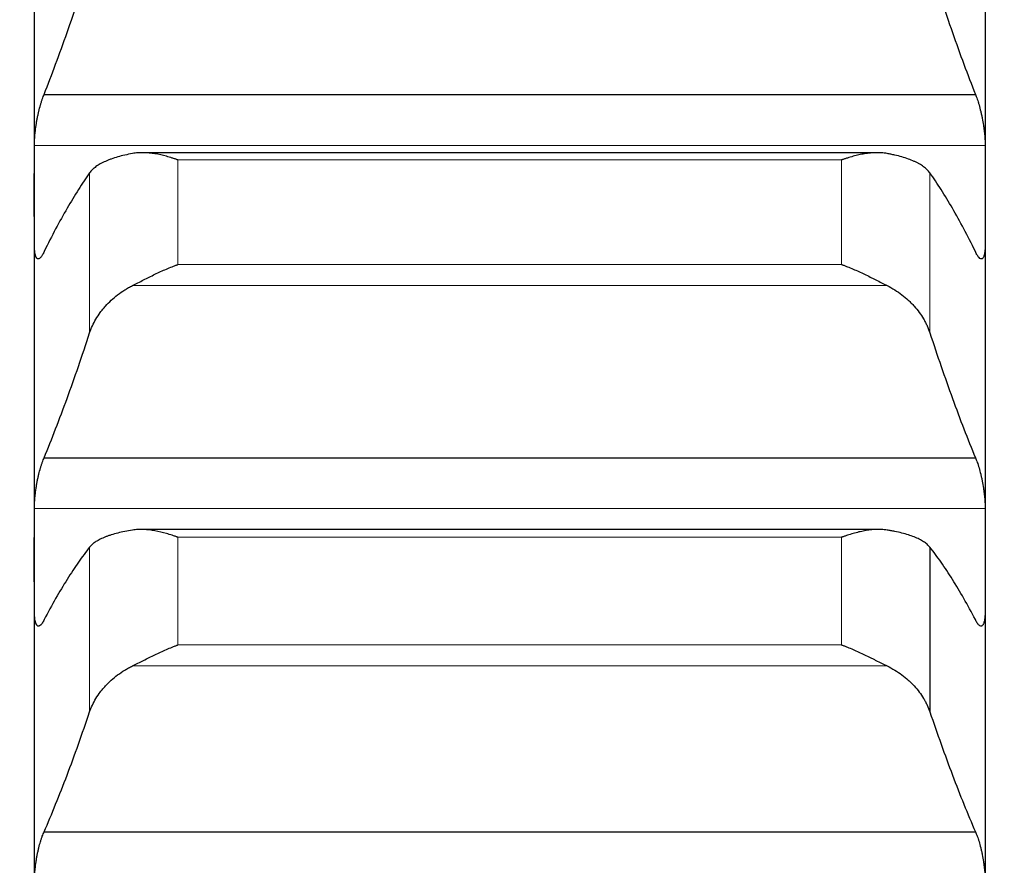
# Model space of a CAD drawing. Header units: inches. Extents: x 0 to 20790, y -12 to 14700.
# Tile 318 of 359: x 13731 to 13785, y 10134 to 10180. Entities that reach past the tile are written whole.
import ezdxf

# ---------------------------------------------------------------- set-up
doc = ezdxf.new("R2010")
doc.units = ezdxf.units.IN
doc.layers.add('1', color=7, linetype='Continuous', true_color=0xffffff)
doc.layers.add('254', color=7, linetype='Continuous', true_color=0xffffff)
doc.styles.add('latin_extended', font='simplex.shx')
doc.dimstyles.get("Standard").update_dxf_attribs({"dimtxt": 0.18, "dimasz": 0.18, "dimexe": 0.18, "dimexo": 0.0625, "dimgap": 0.09, "dimtad": 0, "dimtih": 1, "dimtoh": 1, "dimdec": 4, "dimzin": 0, "dimdsep": 46, "dimtxsty": 'Standard', "dimcen": 0.09, "dimadec": 0, "dimazin": 0, "dimtfac": 1, "dimtdec": 4, "dimtofl": 0, "dimtmove": 0, "dimatfit": 3, "dimfxl": 1, "dimtolj": 1, "dimtzin": 0, "dimarcsym": 0})

# ---------------------------------------------------------------- blocks, each defined once
blk = doc.blocks.new('_U9')
at = {"layer": '254', "color": 3, "linetype": 'Continuous', "lineweight": 13, "transparency": 16777216}
for p, q in [((13783.74, 10241.58), (13783.74, 8251.958)), ((13623.74, 9754.958), (13623.74, 8251.958)), ((13623.74, 8286.958), (12556.24, 8286.958)), ((13501.24, 8286.958), (13378.74, 8286.958)), ((13783.74, 8286.958), (13623.74, 8286.958)), ((13906.24, 8286.958), (14028.74, 8286.958))]:
    blk.add_line(p, q, dxfattribs=at)
at = {"layer": '254', "color": 3, "transparency": 16777216}
for points in [[(13501.24, 8266.541), (13501.24, 8307.374), (13623.74, 8286.958)], [(13906.24, 8307.374), (13906.24, 8266.541), (13783.74, 8286.958)]]:
    blk.add_solid(points, dxfattribs=at)
at = {"layer": 'Defpoints', "color": 0, "transparency": 16777216}
for p in [(13783.74, 10276.58), (13623.74, 9789.958), (13623.74, 8286.958)]:
    blk.add_point(p, dxfattribs=at)
at = {"layer": '254', "color": 2, "lineweight": 13, "transparency": 16777216, "insert": (12617.49, 8674.874), "char_height": 122.5, "attachment_point": 1, "style": 'latin_extended'}
blk.add_mtext('\\A1;\\C2;Flywheel\\P\\C2;90-240', dxfattribs=at)

msp = doc.modelspace()

# ---------------------------------------------------------------- linework, layer by layer
at = {"layer": '1', "color": 2, "linetype": 'Continuous', "lineweight": 25}
for p, q in [((13731.74, 10190.186), (13731.74, 10170.868)), ((13783.74, 10190.186), (13783.74, 10170.868)), ((13732.277, 10176.377), (13783.202, 10176.377)), ((13777.802, 10173.188), (13737.652, 10173.188)), ((13731.74, 10170.868), (13731.74, 10150.94)), ((13783.74, 10170.868), (13783.74, 10150.94)), ((13732.277, 10156.516), (13783.202, 10156.516)), ((13777.879, 10152.595), (13737.58, 10152.595)), ((13780.714, 10151.625), (13780.714, 10142.622)), ((13731.74, 10150.94), (13731.74, 10130.433)), ((13783.74, 10150.94), (13783.74, 10130.433)), ((13732.277, 10136.067), (13783.202, 10136.067))]:
    msp.add_line(p, q, dxfattribs=at)
at = {"layer": '1', "color": 110, "linetype": 'Continuous', "lineweight": 13}
for p, q in [((13731.742, 10173.582), (13783.737, 10173.582)), ((13739.596, 10172.79), (13775.884, 10172.79)), ((13739.596, 10172.79), (13739.596, 10167.077)), ((13775.884, 10172.79), (13775.884, 10167.077)), ((13734.766, 10172.086), (13734.766, 10163.337)), ((13780.714, 10172.086), (13780.714, 10163.337)), ((13739.596, 10167.077), (13775.884, 10167.077)), ((13737.108, 10165.926), (13778.371, 10165.926)), ((13731.742, 10153.736), (13783.737, 10153.736)), ((13739.596, 10152.164), (13775.884, 10152.164)), ((13739.596, 10152.164), (13739.596, 10146.285)), ((13775.884, 10152.164), (13775.884, 10146.285)), ((13734.766, 10151.625), (13734.766, 10142.622)), ((13739.596, 10146.285), (13775.884, 10146.285)), ((13737.108, 10145.133), (13778.371, 10145.133))]:
    msp.add_line(p, q, dxfattribs=at)
at = {"layer": '1', "color": 2, "linetype": 'Continuous', "lineweight": 25}
for points in [[(13732.277, 10176.377), (13732.488, 10176.914), (13732.908, 10178.013), (13733.533, 10179.742), (13734.153, 10181.551), (13734.562, 10182.81), (13734.766, 10183.454)], [(13780.714, 10183.454), (13780.918, 10182.81), (13781.327, 10181.551), (13781.947, 10179.742), (13782.571, 10178.013), (13782.991, 10176.914), (13783.202, 10176.377)], [(13731.74, 10170.868), (13731.74, 10171.772), (13731.741, 10172.677), (13731.742, 10173.582)], [(13783.737, 10173.582), (13783.739, 10172.677), (13783.74, 10171.772), (13783.74, 10170.868)], [(13734.766, 10172.086), (13734.562, 10171.799), (13734.153, 10171.189), (13733.533, 10170.168), (13732.908, 10169.041), (13732.488, 10168.219), (13732.277, 10167.79)], [(13783.202, 10167.79), (13782.991, 10168.219), (13782.571, 10169.041), (13781.947, 10170.168), (13781.327, 10171.189), (13780.918, 10171.799), (13780.714, 10172.086)], [(13731.742, 10168.153), (13731.741, 10169.058), (13731.74, 10169.963), (13731.74, 10170.868)], [(13783.74, 10170.868), (13783.74, 10169.963), (13783.739, 10169.058), (13783.737, 10168.153)], [(13732.277, 10156.516), (13732.488, 10157.028), (13732.908, 10158.081), (13733.533, 10159.745), (13734.153, 10161.492), (13734.562, 10162.712), (13734.766, 10163.337)], [(13780.714, 10163.337), (13780.918, 10162.712), (13781.327, 10161.492), (13781.947, 10159.745), (13782.571, 10158.081), (13782.991, 10157.028), (13783.202, 10156.516)], [(13731.74, 10150.94), (13731.74, 10151.872), (13731.741, 10152.804), (13731.742, 10153.736)], [(13783.737, 10153.736), (13783.739, 10152.804), (13783.74, 10151.872), (13783.74, 10150.94)], [(13734.766, 10151.625), (13734.562, 10151.368), (13734.153, 10150.816), (13733.533, 10149.881), (13732.908, 10148.838), (13732.488, 10148.07), (13732.277, 10147.668)], [(13783.202, 10147.668), (13782.991, 10148.07), (13782.571, 10148.838), (13781.947, 10149.881), (13781.327, 10150.816), (13780.918, 10151.368), (13780.714, 10151.625)], [(13731.742, 10148.143), (13731.741, 10149.075), (13731.74, 10150.007), (13731.74, 10150.94)], [(13783.74, 10150.94), (13783.74, 10150.007), (13783.739, 10149.075), (13783.737, 10148.143)], [(13732.277, 10136.067), (13732.488, 10136.555), (13732.908, 10137.56), (13733.533, 10139.156), (13734.153, 10140.838), (13734.562, 10142.017), (13734.766, 10142.622)], [(13780.714, 10142.622), (13780.918, 10142.017), (13781.327, 10140.838), (13781.947, 10139.156), (13782.571, 10137.56), (13782.991, 10136.555), (13783.202, 10136.067)]]:
    msp.add_open_spline(points, degree=3, dxfattribs=at)
for points, knots in [([(13731.742, 10173.582), (13731.743, 10173.635), (13731.745, 10173.743), (13731.753, 10173.916), (13731.762, 10174.036), (13731.77, 10174.129), (13731.772, 10174.161), (13731.779, 10174.224), (13731.782, 10174.256), (13731.799, 10174.415), (13731.816, 10174.544), (13731.841, 10174.707), (13731.846, 10174.74), (13731.854, 10174.789), (13731.857, 10174.806), (13731.862, 10174.839), (13731.876, 10174.921), (13731.903, 10175.066), (13731.929, 10175.194), (13731.956, 10175.32), (13731.97, 10175.382), (13732.014, 10175.568), (13732.044, 10175.685), (13732.092, 10175.852), (13732.108, 10175.906), (13732.133, 10175.985), (13732.141, 10176.011), (13732.158, 10176.062), (13732.166, 10176.087), (13732.209, 10176.209), (13732.243, 10176.297), (13732.277, 10176.377)], [0, 0, 0, 0, 0.0625, 0.125, 0.1875, 0.1875, 0.21875, 0.21875, 0.25, 0.25, 0.375, 0.375, 0.40625, 0.40625, 0.421875, 0.421875, 0.4375, 0.5, 0.5625, 0.5625, 0.625, 0.625, 0.75, 0.75, 0.8125, 0.8125, 0.84375, 0.84375, 0.875, 0.875, 1, 1, 1, 1]), ([(13783.202, 10176.377), (13783.237, 10176.297), (13783.271, 10176.209), (13783.321, 10176.064), (13783.338, 10176.013), (13783.363, 10175.935), (13783.371, 10175.908), (13783.387, 10175.853), (13783.395, 10175.826), (13783.435, 10175.686), (13783.466, 10175.568), (13783.509, 10175.385), (13783.523, 10175.323), (13783.544, 10175.228), (13783.55, 10175.196), (13783.563, 10175.132), (13783.57, 10175.099), (13783.601, 10174.938), (13783.623, 10174.809), (13783.648, 10174.646), (13783.653, 10174.613), (13783.662, 10174.547), (13783.667, 10174.514), (13783.68, 10174.417), (13783.687, 10174.352), (13783.708, 10174.162), (13783.719, 10174.039), (13783.728, 10173.89), (13783.729, 10173.861), (13783.732, 10173.803), (13783.733, 10173.774), (13783.736, 10173.689), (13783.737, 10173.635), (13783.737, 10173.582)], [0, 0, 0, 0, 0.125, 0.125, 0.1875, 0.1875, 0.21875, 0.21875, 0.25, 0.25, 0.375, 0.375, 0.4375, 0.4375, 0.46875, 0.46875, 0.5, 0.5, 0.625, 0.625, 0.65625, 0.65625, 0.6875, 0.6875, 0.75, 0.75, 0.875, 0.875, 0.90625, 0.90625, 0.9375, 0.9375, 1, 1, 1, 1]), ([(13737.108, 10173.143), (13736.963, 10173.117), (13736.823, 10173.088), (13736.554, 10173.026), (13736.296, 10172.96), (13736.06, 10172.884), (13735.919, 10172.833), (13735.891, 10172.823), (13735.836, 10172.802), (13735.809, 10172.792), (13735.729, 10172.76), (13735.677, 10172.738), (13735.528, 10172.671), (13735.435, 10172.625), (13735.263, 10172.528), (13735.184, 10172.477), (13735.076, 10172.399), (13735.042, 10172.372), (13734.993, 10172.331), (13734.977, 10172.317), (13734.946, 10172.289), (13734.931, 10172.275), (13734.859, 10172.204), (13734.809, 10172.146), (13734.766, 10172.086)], [0, 0, 0, 0, 0.125, 0.125, 0.25, 0.375, 0.375, 0.40625, 0.40625, 0.4375, 0.4375, 0.5, 0.5, 0.625, 0.625, 0.75, 0.75, 0.8125, 0.8125, 0.84375, 0.84375, 0.875, 0.875, 1, 1, 1, 1]), ([(13739.596, 10172.79), (13739.592, 10172.792), (13739.589, 10172.793), (13739.583, 10172.795), (13739.579, 10172.796), (13739.569, 10172.8), (13739.549, 10172.807), (13739.503, 10172.823), (13739.41, 10172.855), (13739.331, 10172.881), (13739.173, 10172.931), (13739.068, 10172.962), (13738.754, 10173.047), (13738.547, 10173.094), (13738.235, 10173.145), (13738.132, 10173.159), (13737.976, 10173.174), (13737.925, 10173.178), (13737.821, 10173.184), (13737.769, 10173.187), (13737.614, 10173.19), (13737.512, 10173.188), (13737.309, 10173.173), (13737.208, 10173.161), (13737.108, 10173.143)], [0, 0, 0, 0, 0.003906, 0.003906, 0.007812, 0.007812, 0.015625, 0.03125, 0.0625, 0.125, 0.125, 0.25, 0.25, 0.5, 0.5, 0.625, 0.625, 0.6875, 0.6875, 0.75, 0.75, 0.875, 0.875, 1, 1, 1, 1]), ([(13778.371, 10173.143), (13778.272, 10173.161), (13778.172, 10173.173), (13777.97, 10173.188), (13777.869, 10173.19), (13777.665, 10173.186), (13777.563, 10173.179), (13777.356, 10173.16), (13777.252, 10173.146), (13777.042, 10173.112), (13776.937, 10173.091), (13776.727, 10173.045), (13776.622, 10173.019), (13776.412, 10172.962), (13776.307, 10172.931), (13776.149, 10172.881), (13776.069, 10172.855), (13775.977, 10172.823), (13775.93, 10172.807), (13775.91, 10172.8), (13775.897, 10172.795), (13775.891, 10172.793), (13775.884, 10172.79)], [0, 0, 0, 0, 0.125, 0.125, 0.25, 0.25, 0.375, 0.375, 0.5, 0.5, 0.625, 0.625, 0.75, 0.75, 0.875, 0.875, 0.9375, 0.96875, 0.984375, 0.992188, 0.992188, 1, 1, 1, 1]), ([(13780.714, 10172.086), (13780.671, 10172.146), (13780.621, 10172.204), (13780.506, 10172.316), (13780.377, 10172.425), (13780.22, 10172.526), (13780.09, 10172.599), (13780.045, 10172.623), (13779.975, 10172.658), (13779.951, 10172.67), (13779.903, 10172.693), (13779.878, 10172.704), (13779.753, 10172.76), (13779.542, 10172.845), (13779.307, 10172.92), (13779.06, 10172.991), (13778.93, 10173.025), (13778.76, 10173.064), (13778.726, 10173.072), (13778.657, 10173.087), (13778.552, 10173.109), (13778.444, 10173.13), (13778.371, 10173.143)], [0, 0, 0, 0, 0.125, 0.125, 0.25, 0.375, 0.375, 0.4375, 0.4375, 0.46875, 0.46875, 0.5, 0.5, 0.625, 0.75, 0.75, 0.875, 0.875, 0.90625, 0.90625, 0.9375, 1, 1, 1, 1]), ([(13732.277, 10167.79), (13732.243, 10167.712), (13732.209, 10167.644), (13732.159, 10167.559), (13732.142, 10167.534), (13732.117, 10167.5), (13732.109, 10167.489), (13732.093, 10167.469), (13732.084, 10167.459), (13732.044, 10167.417), (13732.014, 10167.395), (13731.971, 10167.381), (13731.957, 10167.379), (13731.936, 10167.381), (13731.929, 10167.383), (13731.916, 10167.387), (13731.91, 10167.391), (13731.879, 10167.41), (13731.856, 10167.438), (13731.832, 10167.489), (13731.827, 10167.5), (13731.817, 10167.523), (13731.813, 10167.536), (13731.8, 10167.576), (13731.792, 10167.605), (13731.772, 10167.702), (13731.761, 10167.777), (13731.752, 10167.886), (13731.75, 10167.908), (13731.748, 10167.954), (13731.746, 10167.978), (13731.744, 10168.05), (13731.743, 10168.1), (13731.742, 10168.153)], [0, 0, 0, 0, 0.125, 0.125, 0.1875, 0.1875, 0.21875, 0.21875, 0.25, 0.25, 0.375, 0.375, 0.4375, 0.4375, 0.46875, 0.46875, 0.5, 0.5, 0.625, 0.625, 0.65625, 0.65625, 0.6875, 0.6875, 0.75, 0.75, 0.875, 0.875, 0.90625, 0.90625, 0.9375, 0.9375, 1, 1, 1, 1]), ([(13783.737, 10168.153), (13783.737, 10168.1), (13783.735, 10168), (13783.727, 10167.864), (13783.718, 10167.782), (13783.71, 10167.725), (13783.707, 10167.707), (13783.701, 10167.671), (13783.698, 10167.654), (13783.681, 10167.573), (13783.664, 10167.521), (13783.639, 10167.47), (13783.634, 10167.46), (13783.626, 10167.447), (13783.623, 10167.443), (13783.618, 10167.435), (13783.604, 10167.416), (13783.577, 10167.392), (13783.551, 10167.382), (13783.524, 10167.379), (13783.51, 10167.381), (13783.466, 10167.395), (13783.436, 10167.417), (13783.388, 10167.467), (13783.372, 10167.487), (13783.347, 10167.521), (13783.339, 10167.533), (13783.322, 10167.559), (13783.313, 10167.573), (13783.271, 10167.644), (13783.237, 10167.712), (13783.202, 10167.79)], [0, 0, 0, 0, 0.0625, 0.125, 0.1875, 0.1875, 0.21875, 0.21875, 0.25, 0.25, 0.375, 0.375, 0.40625, 0.40625, 0.421875, 0.421875, 0.4375, 0.5, 0.5625, 0.5625, 0.625, 0.625, 0.75, 0.75, 0.8125, 0.8125, 0.84375, 0.84375, 0.875, 0.875, 1, 1, 1, 1]), ([(13737.108, 10165.926), (13737.208, 10165.976), (13737.308, 10166.027), (13737.51, 10166.13), (13737.611, 10166.182), (13737.815, 10166.286), (13737.917, 10166.337), (13738.124, 10166.44), (13738.228, 10166.491), (13738.438, 10166.591), (13738.543, 10166.64), (13738.752, 10166.735), (13738.857, 10166.782), (13739.068, 10166.872), (13739.173, 10166.915), (13739.331, 10166.978), (13739.41, 10167.009), (13739.503, 10167.043), (13739.549, 10167.06), (13739.569, 10167.068), (13739.583, 10167.072), (13739.589, 10167.075), (13739.596, 10167.077)], [0, 0, 0, 0, 0.125, 0.125, 0.25, 0.25, 0.375, 0.375, 0.5, 0.5, 0.625, 0.625, 0.75, 0.75, 0.875, 0.875, 0.9375, 0.96875, 0.984375, 0.992187, 0.992187, 1, 1, 1, 1]), ([(13775.884, 10167.077), (13775.887, 10167.076), (13775.891, 10167.075), (13775.897, 10167.072), (13775.9, 10167.071), (13775.91, 10167.068), (13775.93, 10167.06), (13775.977, 10167.043), (13776.069, 10167.009), (13776.149, 10166.978), (13776.307, 10166.915), (13776.412, 10166.872), (13776.725, 10166.738), (13776.933, 10166.643), (13777.244, 10166.494), (13777.348, 10166.444), (13777.503, 10166.367), (13777.555, 10166.341), (13777.659, 10166.289), (13777.711, 10166.263), (13777.866, 10166.184), (13777.968, 10166.131), (13778.171, 10166.027), (13778.272, 10165.976), (13778.371, 10165.926)], [0, 0, 0, 0, 0.003906, 0.003906, 0.007812, 0.007812, 0.015625, 0.03125, 0.0625, 0.125, 0.125, 0.25, 0.25, 0.5, 0.5, 0.625, 0.625, 0.6875, 0.6875, 0.75, 0.75, 0.875, 0.875, 1, 1, 1, 1]), ([(13734.766, 10163.337), (13734.809, 10163.467), (13734.859, 10163.596), (13734.973, 10163.848), (13735.102, 10164.097), (13735.26, 10164.337), (13735.389, 10164.513), (13735.434, 10164.572), (13735.505, 10164.658), (13735.529, 10164.687), (13735.577, 10164.744), (13735.602, 10164.772), (13735.726, 10164.911), (13735.938, 10165.126), (13736.173, 10165.323), (13736.42, 10165.512), (13736.55, 10165.602), (13736.719, 10165.708), (13736.754, 10165.729), (13736.823, 10165.77), (13736.928, 10165.831), (13737.035, 10165.889), (13737.108, 10165.926)], [0, 0, 0, 0, 0.125, 0.125, 0.25, 0.375, 0.375, 0.4375, 0.4375, 0.46875, 0.46875, 0.5, 0.5, 0.625, 0.75, 0.75, 0.875, 0.875, 0.90625, 0.90625, 0.9375, 1, 1, 1, 1]), ([(13778.371, 10165.926), (13778.517, 10165.852), (13778.657, 10165.773), (13778.926, 10165.604), (13779.184, 10165.426), (13779.42, 10165.228), (13779.561, 10165.099), (13779.588, 10165.072), (13779.643, 10165.019), (13779.671, 10164.993), (13779.751, 10164.911), (13779.802, 10164.856), (13779.952, 10164.69), (13780.045, 10164.575), (13780.216, 10164.341), (13780.295, 10164.222), (13780.404, 10164.038), (13780.438, 10163.976), (13780.487, 10163.882), (13780.503, 10163.851), (13780.533, 10163.787), (13780.548, 10163.756), (13780.621, 10163.596), (13780.671, 10163.467), (13780.714, 10163.337)], [0, 0, 0, 0, 0.125, 0.125, 0.25, 0.375, 0.375, 0.40625, 0.40625, 0.4375, 0.4375, 0.5, 0.5, 0.625, 0.625, 0.75, 0.75, 0.8125, 0.8125, 0.84375, 0.84375, 0.875, 0.875, 1, 1, 1, 1]), ([(13731.742, 10153.736), (13731.743, 10153.79), (13731.745, 10153.902), (13731.753, 10154.078), (13731.762, 10154.201), (13731.77, 10154.295), (13731.772, 10154.327), (13731.779, 10154.391), (13731.782, 10154.423), (13731.799, 10154.584), (13731.816, 10154.713), (13731.841, 10154.877), (13731.846, 10154.91), (13731.854, 10154.959), (13731.857, 10154.976), (13731.862, 10155.009), (13731.876, 10155.09), (13731.903, 10155.236), (13731.929, 10155.362), (13731.956, 10155.487), (13731.97, 10155.548), (13732.014, 10155.731), (13732.044, 10155.846), (13732.092, 10156.009), (13732.108, 10156.062), (13732.133, 10156.139), (13732.141, 10156.164), (13732.158, 10156.213), (13732.166, 10156.237), (13732.209, 10156.355), (13732.243, 10156.44), (13732.277, 10156.516)], [0, 0, 0, 0, 0.0625, 0.125, 0.1875, 0.1875, 0.21875, 0.21875, 0.25, 0.25, 0.375, 0.375, 0.40625, 0.40625, 0.421875, 0.421875, 0.4375, 0.5, 0.5625, 0.5625, 0.625, 0.625, 0.75, 0.75, 0.8125, 0.8125, 0.84375, 0.84375, 0.875, 0.875, 1, 1, 1, 1]), ([(13783.202, 10156.516), (13783.237, 10156.44), (13783.271, 10156.355), (13783.321, 10156.215), (13783.338, 10156.166), (13783.363, 10156.09), (13783.371, 10156.064), (13783.387, 10156.011), (13783.395, 10155.984), (13783.435, 10155.847), (13783.466, 10155.732), (13783.509, 10155.552), (13783.523, 10155.49), (13783.544, 10155.396), (13783.55, 10155.364), (13783.563, 10155.3), (13783.57, 10155.268), (13783.601, 10155.108), (13783.623, 10154.979), (13783.648, 10154.815), (13783.653, 10154.783), (13783.662, 10154.717), (13783.667, 10154.684), (13783.68, 10154.585), (13783.687, 10154.521), (13783.708, 10154.329), (13783.719, 10154.204), (13783.728, 10154.052), (13783.729, 10154.022), (13783.732, 10153.963), (13783.733, 10153.933), (13783.736, 10153.847), (13783.737, 10153.79), (13783.737, 10153.736)], [0, 0, 0, 0, 0.125, 0.125, 0.1875, 0.1875, 0.21875, 0.21875, 0.25, 0.25, 0.375, 0.375, 0.4375, 0.4375, 0.46875, 0.46875, 0.5, 0.5, 0.625, 0.625, 0.65625, 0.65625, 0.6875, 0.6875, 0.75, 0.75, 0.875, 0.875, 0.90625, 0.90625, 0.9375, 0.9375, 1, 1, 1, 1]), ([(13737.108, 10152.56), (13736.963, 10152.537), (13736.823, 10152.512), (13736.554, 10152.458), (13736.296, 10152.4), (13736.06, 10152.334), (13735.919, 10152.289), (13735.891, 10152.28), (13735.836, 10152.262), (13735.809, 10152.253), (13735.729, 10152.224), (13735.677, 10152.205), (13735.528, 10152.146), (13735.435, 10152.105), (13735.263, 10152.019), (13735.184, 10151.974), (13735.076, 10151.904), (13735.042, 10151.88), (13734.993, 10151.844), (13734.977, 10151.832), (13734.946, 10151.807), (13734.931, 10151.794), (13734.859, 10151.731), (13734.809, 10151.679), (13734.766, 10151.625)], [0, 0, 0, 0, 0.125, 0.125, 0.25, 0.375, 0.375, 0.40625, 0.40625, 0.4375, 0.4375, 0.5, 0.5, 0.625, 0.625, 0.75, 0.75, 0.8125, 0.8125, 0.84375, 0.84375, 0.875, 0.875, 1, 1, 1, 1]), ([(13739.596, 10152.164), (13739.592, 10152.165), (13739.589, 10152.166), (13739.583, 10152.169), (13739.579, 10152.17), (13739.569, 10152.174), (13739.549, 10152.181), (13739.503, 10152.198), (13739.41, 10152.231), (13739.331, 10152.257), (13739.173, 10152.309), (13739.068, 10152.342), (13738.754, 10152.432), (13738.547, 10152.482), (13738.235, 10152.538), (13738.132, 10152.554), (13737.976, 10152.572), (13737.925, 10152.577), (13737.821, 10152.586), (13737.769, 10152.589), (13737.614, 10152.596), (13737.512, 10152.596), (13737.309, 10152.586), (13737.208, 10152.576), (13737.108, 10152.56)], [0, 0, 0, 0, 0.003906, 0.003906, 0.007813, 0.007813, 0.015625, 0.03125, 0.0625, 0.125, 0.125, 0.25, 0.25, 0.5, 0.5, 0.625, 0.625, 0.6875, 0.6875, 0.75, 0.75, 0.875, 0.875, 1, 1, 1, 1]), ([(13778.371, 10152.56), (13778.272, 10152.576), (13778.172, 10152.586), (13777.97, 10152.596), (13777.869, 10152.596), (13777.665, 10152.587), (13777.563, 10152.579), (13777.356, 10152.555), (13777.252, 10152.539), (13777.042, 10152.502), (13776.937, 10152.479), (13776.727, 10152.43), (13776.622, 10152.402), (13776.412, 10152.342), (13776.307, 10152.31), (13776.149, 10152.257), (13776.069, 10152.23), (13775.977, 10152.198), (13775.93, 10152.181), (13775.91, 10152.174), (13775.897, 10152.169), (13775.891, 10152.166), (13775.884, 10152.164)], [0, 0, 0, 0, 0.125, 0.125, 0.25, 0.25, 0.375, 0.375, 0.5, 0.5, 0.625, 0.625, 0.75, 0.75, 0.875, 0.875, 0.9375, 0.96875, 0.984375, 0.992188, 0.992188, 1, 1, 1, 1]), ([(13780.714, 10151.625), (13780.671, 10151.679), (13780.621, 10151.731), (13780.506, 10151.831), (13780.377, 10151.927), (13780.22, 10152.017), (13780.09, 10152.082), (13780.045, 10152.103), (13779.975, 10152.135), (13779.951, 10152.145), (13779.903, 10152.165), (13779.878, 10152.175), (13779.753, 10152.224), (13779.542, 10152.299), (13779.307, 10152.365), (13779.06, 10152.428), (13778.93, 10152.457), (13778.76, 10152.491), (13778.726, 10152.498), (13778.657, 10152.511), (13778.552, 10152.531), (13778.444, 10152.549), (13778.371, 10152.56)], [0, 0, 0, 0, 0.125, 0.125, 0.25, 0.375, 0.375, 0.4375, 0.4375, 0.46875, 0.46875, 0.5, 0.5, 0.625, 0.75, 0.75, 0.875, 0.875, 0.90625, 0.90625, 0.9375, 1, 1, 1, 1]), ([(13732.277, 10147.668), (13732.243, 10147.594), (13732.209, 10147.531), (13732.159, 10147.453), (13732.142, 10147.43), (13732.117, 10147.399), (13732.109, 10147.39), (13732.093, 10147.372), (13732.084, 10147.364), (13732.044, 10147.328), (13732.014, 10147.311), (13731.971, 10147.305), (13731.957, 10147.305), (13731.936, 10147.312), (13731.929, 10147.314), (13731.916, 10147.322), (13731.91, 10147.326), (13731.879, 10147.352), (13731.856, 10147.385), (13731.832, 10147.442), (13731.827, 10147.454), (13731.817, 10147.48), (13731.813, 10147.494), (13731.8, 10147.537), (13731.792, 10147.569), (13731.772, 10147.673), (13731.761, 10147.752), (13731.752, 10147.866), (13731.75, 10147.889), (13731.748, 10147.937), (13731.746, 10147.961), (13731.744, 10148.036), (13731.743, 10148.089), (13731.742, 10148.143)], [0, 0, 0, 0, 0.125, 0.125, 0.1875, 0.1875, 0.21875, 0.21875, 0.25, 0.25, 0.375, 0.375, 0.4375, 0.4375, 0.46875, 0.46875, 0.5, 0.5, 0.625, 0.625, 0.65625, 0.65625, 0.6875, 0.6875, 0.75, 0.75, 0.875, 0.875, 0.90625, 0.90625, 0.9375, 0.9375, 1, 1, 1, 1]), ([(13783.737, 10148.143), (13783.737, 10148.089), (13783.735, 10147.985), (13783.727, 10147.843), (13783.718, 10147.758), (13783.71, 10147.697), (13783.707, 10147.678), (13783.701, 10147.64), (13783.698, 10147.622), (13783.681, 10147.535), (13783.664, 10147.478), (13783.639, 10147.421), (13783.634, 10147.41), (13783.626, 10147.395), (13783.623, 10147.39), (13783.618, 10147.381), (13783.604, 10147.359), (13783.577, 10147.328), (13783.551, 10147.314), (13783.524, 10147.306), (13783.51, 10147.305), (13783.466, 10147.311), (13783.436, 10147.328), (13783.388, 10147.371), (13783.372, 10147.388), (13783.347, 10147.419), (13783.339, 10147.43), (13783.322, 10147.453), (13783.313, 10147.466), (13783.271, 10147.531), (13783.237, 10147.594), (13783.202, 10147.668)], [0, 0, 0, 0, 0.0625, 0.125, 0.1875, 0.1875, 0.21875, 0.21875, 0.25, 0.25, 0.375, 0.375, 0.40625, 0.40625, 0.421875, 0.421875, 0.4375, 0.5, 0.5625, 0.5625, 0.625, 0.625, 0.75, 0.75, 0.8125, 0.8125, 0.84375, 0.84375, 0.875, 0.875, 1, 1, 1, 1]), ([(13737.108, 10145.133), (13737.208, 10145.182), (13737.308, 10145.233), (13737.51, 10145.334), (13737.611, 10145.385), (13737.815, 10145.487), (13737.917, 10145.539), (13738.124, 10145.641), (13738.228, 10145.691), (13738.438, 10145.792), (13738.543, 10145.841), (13738.752, 10145.937), (13738.857, 10145.984), (13739.068, 10146.075), (13739.173, 10146.119), (13739.331, 10146.183), (13739.41, 10146.215), (13739.503, 10146.25), (13739.549, 10146.268), (13739.569, 10146.275), (13739.583, 10146.28), (13739.589, 10146.283), (13739.596, 10146.285)], [0, 0, 0, 0, 0.125, 0.125, 0.25, 0.25, 0.375, 0.375, 0.5, 0.5, 0.625, 0.625, 0.75, 0.75, 0.875, 0.875, 0.9375, 0.96875, 0.984375, 0.992188, 0.992188, 1, 1, 1, 1]), ([(13775.884, 10146.285), (13775.887, 10146.284), (13775.891, 10146.283), (13775.897, 10146.28), (13775.9, 10146.279), (13775.91, 10146.275), (13775.93, 10146.268), (13775.977, 10146.25), (13776.069, 10146.215), (13776.149, 10146.183), (13776.307, 10146.119), (13776.412, 10146.075), (13776.725, 10145.939), (13776.933, 10145.844), (13777.244, 10145.695), (13777.348, 10145.644), (13777.503, 10145.568), (13777.555, 10145.542), (13777.659, 10145.49), (13777.711, 10145.464), (13777.866, 10145.387), (13777.968, 10145.335), (13778.171, 10145.233), (13778.272, 10145.182), (13778.371, 10145.133)], [0, 0, 0, 0, 0.003906, 0.003906, 0.007812, 0.007812, 0.015625, 0.03125, 0.0625, 0.125, 0.125, 0.25, 0.25, 0.5, 0.5, 0.625, 0.625, 0.6875, 0.6875, 0.75, 0.75, 0.875, 0.875, 1, 1, 1, 1]), ([(13734.766, 10142.622), (13734.809, 10142.748), (13734.859, 10142.872), (13734.973, 10143.117), (13735.102, 10143.358), (13735.26, 10143.591), (13735.389, 10143.762), (13735.434, 10143.819), (13735.505, 10143.903), (13735.529, 10143.93), (13735.577, 10143.986), (13735.602, 10144.013), (13735.726, 10144.148), (13735.938, 10144.356), (13736.173, 10144.548), (13736.42, 10144.731), (13736.55, 10144.819), (13736.719, 10144.922), (13736.754, 10144.942), (13736.823, 10144.983), (13736.928, 10145.042), (13737.035, 10145.098), (13737.108, 10145.133)], [0, 0, 0, 0, 0.125, 0.125, 0.25, 0.375, 0.375, 0.4375, 0.4375, 0.46875, 0.46875, 0.5, 0.5, 0.625, 0.75, 0.75, 0.875, 0.875, 0.90625, 0.90625, 0.9375, 1, 1, 1, 1]), ([(13778.371, 10145.133), (13778.517, 10145.062), (13778.657, 10144.985), (13778.926, 10144.821), (13779.184, 10144.648), (13779.42, 10144.456), (13779.561, 10144.33), (13779.588, 10144.305), (13779.643, 10144.253), (13779.671, 10144.227), (13779.751, 10144.148), (13779.802, 10144.095), (13779.952, 10143.933), (13780.045, 10143.822), (13780.216, 10143.595), (13780.295, 10143.479), (13780.404, 10143.301), (13780.438, 10143.241), (13780.487, 10143.15), (13780.503, 10143.12), (13780.533, 10143.058), (13780.548, 10143.027), (13780.621, 10142.873), (13780.671, 10142.748), (13780.714, 10142.622)], [0, 0, 0, 0, 0.125, 0.125, 0.25, 0.375, 0.375, 0.40625, 0.40625, 0.4375, 0.4375, 0.5, 0.5, 0.625, 0.625, 0.75, 0.75, 0.8125, 0.8125, 0.84375, 0.84375, 0.875, 0.875, 1, 1, 1, 1]), ([(13731.742, 10133.308), (13731.743, 10133.364), (13731.745, 10133.478), (13731.753, 10133.657), (13731.762, 10133.782), (13731.77, 10133.878), (13731.772, 10133.91), (13731.779, 10133.974), (13731.782, 10134.007), (13731.799, 10134.169), (13731.816, 10134.299), (13731.841, 10134.463), (13731.846, 10134.495), (13731.854, 10134.545), (13731.857, 10134.561), (13731.862, 10134.594), (13731.876, 10134.676), (13731.903, 10134.82), (13731.929, 10134.945), (13731.956, 10135.068), (13731.97, 10135.129), (13732.014, 10135.309), (13732.044, 10135.422), (13732.092, 10135.58), (13732.108, 10135.632), (13732.133, 10135.706), (13732.141, 10135.73), (13732.158, 10135.778), (13732.166, 10135.801), (13732.209, 10135.914), (13732.243, 10135.995), (13732.277, 10136.067)], [0, 0, 0, 0, 0.0625, 0.125, 0.1875, 0.1875, 0.21875, 0.21875, 0.25, 0.25, 0.375, 0.375, 0.40625, 0.40625, 0.421875, 0.421875, 0.4375, 0.5, 0.5625, 0.5625, 0.625, 0.625, 0.75, 0.75, 0.8125, 0.8125, 0.84375, 0.84375, 0.875, 0.875, 1, 1, 1, 1]), ([(13783.202, 10136.067), (13783.237, 10135.995), (13783.271, 10135.915), (13783.321, 10135.78), (13783.338, 10135.733), (13783.363, 10135.659), (13783.371, 10135.634), (13783.387, 10135.582), (13783.395, 10135.556), (13783.435, 10135.422), (13783.466, 10135.31), (13783.509, 10135.132), (13783.523, 10135.072), (13783.544, 10134.979), (13783.55, 10134.947), (13783.563, 10134.884), (13783.57, 10134.852), (13783.601, 10134.693), (13783.623, 10134.564), (13783.648, 10134.401), (13783.653, 10134.368), (13783.662, 10134.302), (13783.667, 10134.269), (13783.68, 10134.17), (13783.687, 10134.105), (13783.708, 10133.912), (13783.719, 10133.785), (13783.728, 10133.631), (13783.729, 10133.6), (13783.732, 10133.54), (13783.733, 10133.51), (13783.736, 10133.421), (13783.737, 10133.364), (13783.737, 10133.308)], [0, 0, 0, 0, 0.125, 0.125, 0.1875, 0.1875, 0.21875, 0.21875, 0.25, 0.25, 0.375, 0.375, 0.4375, 0.4375, 0.46875, 0.46875, 0.5, 0.5, 0.625, 0.625, 0.65625, 0.65625, 0.6875, 0.6875, 0.75, 0.75, 0.875, 0.875, 0.90625, 0.90625, 0.9375, 0.9375, 1, 1, 1, 1])]:
    msp.add_open_spline(points, degree=3, knots=knots, dxfattribs=at)

# ---------------------------------------------------------------- dimensions: what is measured, and where the dimension line sits
at = {"layer": '254', "color": 2, "linetype": 'Continuous', "lineweight": 13}
dim = msp.add_linear_dim(base=(13623.74, 8286.958), p1=(13783.74, 10276.58), p2=(13623.74, 9789.958), text='\\C2;Flywheel\\P\\C2;90-240', dimstyle='Standard', override={"dimscale": 35, "dimtxt": 3.5, "dimasz": 3.5, "dimexe": 1, "dimexo": 1, "dimgap": 1.75, "dimtad": 1, "dimtih": 1, "dimtoh": 0, "dimdec": 2, "dimlfac": 0.028571, "dimzin": 8, "dimdsep": 46, "dimlunit": 2, "dimpost": '', "dimtxsty": 'latin_extended', "dimsah": 1, "dimse1": 0, "dimse2": 0, "dimsd1": 0, "dimsd2": 0, "dimclrd": 3, "dimclre": 3, "dimclrt": 2, "dimtol": 0, "dimtm": -0.1, "dimtfac": 0.714286, "dimtdec": 3, "dimtofl": 1, "dimtmove": 0, "dimtzin": 8, "dimlwd": 13, "dimlwe": 13}, dxfattribs=at)
dim.commit()
dim.dimension.update_dxf_attribs({"geometry": '_U9', "text_midpoint": (12967.49, 8286.958), "dimtype": 160})

doc.saveas('drawing.dxf')
